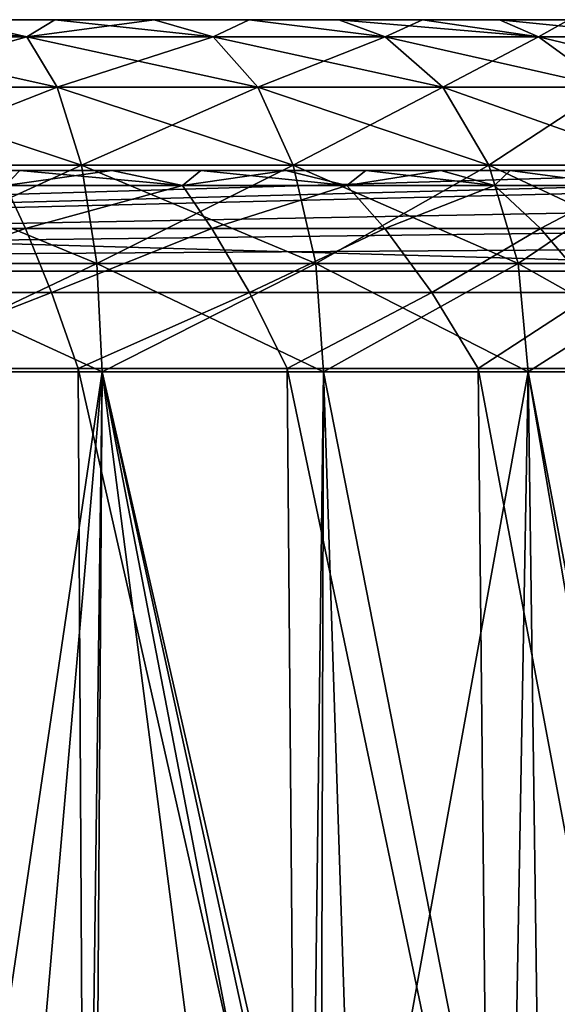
# Model space of a CAD drawing. Header units: millimetres. Extents: x -36.5 to 36.5, y -8.8 to 41.6.
# Tile 426 of 428: x 23.7 to 29, y 31.8 to 41.6. Entities that reach past the tile are written whole.
import ezdxf

# ---------------------------------------------------------------- set-up
doc = ezdxf.new("R2010")
doc.units = ezdxf.units.MM
doc.header["$LTSCALE"] = 65.185185
for name, color, linetype in [('323', 7, 'CONTINUOUS'), ('325', 7, 'CONTINUOUS'), ('328', 7, 'CONTINUOUS'), ('339', 7, 'CONTINUOUS'), ('375', 7, 'CONTINUOUS'), ('377', 7, 'CONTINUOUS'), ('382', 7, 'CONTINUOUS'), ('385', 7, 'CONTINUOUS'), ('396', 7, 'CONTINUOUS')]:
    doc.layers.add(name, color=color, linetype=linetype)

msp = doc.modelspace()

# ---------------------------------------------------------------- linework, layer by layer
at = {"layer": '323', "color": 7, "linetype": 'Continuous'}
for points in [[(24.0256, 41.6, -10.9102), (23.0015, 41.6, -11.2532), (24.0256, 41.6, 10.9102), (24.0256, 41.6, -10.9102)], [(24.0256, 41.6, 10.9102), (23.0015, 41.6, -11.2532), (23.0015, 41.6, 11.2532), (24.0256, 41.6, 10.9102)], [(25.016, 41.6, -10.4728), (24.0256, 41.6, -10.9102), (25.016, 41.6, 10.4728), (25.016, 41.6, -10.4728)], [(25.016, 41.6, 10.4728), (24.0256, 41.6, -10.9102), (24.0256, 41.6, 10.9102), (25.016, 41.6, 10.4728)], [(25.9591, 41.6, -9.9475), (25.016, 41.6, -10.4728), (25.9591, 41.6, 9.9475), (25.9591, 41.6, -9.9475)], [(25.9591, 41.6, 9.9475), (25.016, 41.6, -10.4728), (25.016, 41.6, 10.4728), (25.9591, 41.6, 9.9475)], [(26.8525, 41.6, -9.3353), (25.9591, 41.6, -9.9475), (26.8525, 41.6, 9.3353), (26.8525, 41.6, -9.3353)], [(26.8525, 41.6, 9.3353), (25.9591, 41.6, -9.9475), (25.9591, 41.6, 9.9475), (26.8525, 41.6, 9.3353)], [(27.6828, 41.6, -8.6457), (26.8525, 41.6, -9.3353), (27.6828, 41.6, 8.6457), (27.6828, 41.6, -8.6457)], [(27.6828, 41.6, 8.6457), (26.8525, 41.6, -9.3353), (26.8525, 41.6, 9.3353), (27.6828, 41.6, 8.6457)], [(28.4486, 41.6, -7.8797), (27.6828, 41.6, -8.6457), (28.4486, 41.6, 7.8797), (28.4486, 41.6, -7.8797)], [(28.4486, 41.6, 7.8797), (27.6828, 41.6, -8.6457), (27.6828, 41.6, 8.6457), (28.4486, 41.6, 7.8797)], [(29.1377, 41.6, -7.0493), (28.4486, 41.6, -7.8797), (29.1377, 41.6, 7.0493), (29.1377, 41.6, -7.0493)], [(29.1377, 41.6, 7.0493), (28.4486, 41.6, -7.8797), (28.4486, 41.6, 7.8797), (29.1377, 41.6, 7.0493)]]:
    msp.add_3dface(points, dxfattribs=at)
at = {"layer": '325', "color": 7, "linetype": 'Continuous'}
for points in [[(24.4971, 38.1, -14.4561), (23.0039, 27.9963, -14.8585), (22.1778, 38.1, -15.0129), (24.4971, 38.1, -14.4561)], [(23.01, 25.3734, 14.8572), (24.3534, 26.9177, 14.5019), (22.1778, 38.1, 15.0129), (23.01, 25.3734, 14.8572)], [(22.1778, 38.1, 15.0129), (24.3534, 26.9177, 14.5019), (24.4971, 38.1, 14.4561), (22.1778, 38.1, 15.0129)], [(23.6541, 28.4409, -14.7033), (23.0039, 27.9963, -14.8585), (24.4971, 38.1, -14.4561), (23.6541, 28.4409, -14.7033)], [(24.4358, 28.6, -14.4758), (23.6541, 28.4409, -14.7033), (24.4971, 38.1, -14.4561), (24.4358, 28.6, -14.4758)], [(24.3534, 26.9177, 14.5019), (25.7834, 28.1802, 13.9728), (24.4971, 38.1, 14.4561), (24.3534, 26.9177, 14.5019)], [(26.5788, 28.6, -13.6047), (24.4358, 28.6, -14.4758), (24.4971, 38.1, -14.4561), (26.5788, 28.6, -13.6047)], [(26.7006, 38.1, -13.5433), (26.5788, 28.6, -13.6047), (24.4971, 38.1, -14.4561), (26.7006, 38.1, -13.5433)], [(26.3512, 28.4886, 13.7157), (26.6727, 28.5715, 13.5577), (24.4971, 38.1, 14.4561), (26.3512, 28.4886, 13.7157)], [(24.4971, 38.1, 14.4561), (26.6727, 28.5715, 13.5577), (26.7006, 38.1, 13.5433), (24.4971, 38.1, 14.4561)], [(25.7834, 28.1802, 13.9728), (26.3512, 28.4886, 13.7157), (24.4971, 38.1, 14.4561), (25.7834, 28.1802, 13.9728)], [(28.5649, 28.6, -12.4184), (26.5788, 28.6, -13.6047), (26.7006, 38.1, -13.5433), (28.5649, 28.6, -12.4184)], [(26.6727, 28.5715, 13.5577), (27.0093, 28.6, 13.3816), (26.7006, 38.1, 13.5433), (26.6727, 28.5715, 13.5577)], [(26.7006, 38.1, 13.5433), (27.0093, 28.6, 13.3816), (28.7343, 38.1, 12.2971), (26.7006, 38.1, 13.5433)], [(28.7343, 38.1, -12.2971), (28.5649, 28.6, -12.4184), (26.7006, 38.1, -13.5433), (28.7343, 38.1, -12.2971)], [(27.0093, 28.6, 13.3816), (28.8652, 28.6, 12.2009), (28.7343, 38.1, 12.2971), (27.0093, 28.6, 13.3816)], [(30.3481, 28.6, -10.9443), (28.5649, 28.6, -12.4184), (28.7343, 38.1, -12.2971), (30.3481, 28.6, -10.9443)], [(28.8652, 28.6, 12.2009), (30.5356, 28.6, 10.7604), (28.7343, 38.1, 12.2971), (28.8652, 28.6, 12.2009)], [(28.7343, 38.1, 12.2971), (30.5356, 28.6, 10.7604), (30.548, 38.1, 10.748), (28.7343, 38.1, 12.2971)], [(30.548, 38.1, -10.748), (30.3481, 28.6, -10.9443), (28.7343, 38.1, -12.2971), (30.548, 38.1, -10.748)]]:
    msp.add_3dface(points, dxfattribs=at)
at = {"layer": '328', "color": 7, "linetype": 'Continuous'}
for points in [[(31.4199, 40.1, -1.6355), (31.5166, 40.1, -0.65), (-1.9111, 40.1, -0.65), (31.4199, 40.1, -1.6355)], [(23.6773, 40.1, -11.0755), (24.5953, 40.1, -10.7099), (-1.9111, 40.1, -0.65), (23.6773, 40.1, -11.0755)], [(24.5953, 40.1, -10.7099), (25.4794, 40.1, -10.2687), (-1.9111, 40.1, -0.65), (24.5953, 40.1, -10.7099)], [(25.4794, 40.1, -10.2687), (26.3231, 40.1, -9.7543), (-1.9111, 40.1, -0.65), (25.4794, 40.1, -10.2687)], [(26.3231, 40.1, -9.7543), (27.1207, 40.1, -9.1711), (-1.9111, 40.1, -0.65), (26.3231, 40.1, -9.7543)], [(27.1207, 40.1, -9.1711), (27.8661, 40.1, -8.5225), (-1.9111, 40.1, -0.65), (27.1207, 40.1, -9.1711)], [(27.8661, 40.1, -8.5225), (28.5546, 40.1, -7.814), (-1.9111, 40.1, -0.65), (27.8661, 40.1, -8.5225)], [(28.5546, 40.1, -7.814), (29.1806, 40.1, -7.0498), (-1.9111, 40.1, -0.65), (28.5546, 40.1, -7.814)], [(29.1806, 40.1, -7.0498), (29.7404, 40.1, -6.2361), (-1.9111, 40.1, -0.65), (29.1806, 40.1, -7.0498)], [(29.7404, 40.1, -6.2361), (30.2293, 40.1, -5.3782), (-1.9111, 40.1, -0.65), (29.7404, 40.1, -6.2361)], [(30.2293, 40.1, -5.3782), (30.6447, 40.1, -4.4825), (-1.9111, 40.1, -0.65), (30.2293, 40.1, -5.3782)], [(30.6447, 40.1, -4.4825), (30.9829, 40.1, -3.5551), (-1.9111, 40.1, -0.65), (30.6447, 40.1, -4.4825)], [(30.9829, 40.1, -3.5551), (31.2423, 40.1, -2.6028), (-1.9111, 40.1, -0.65), (30.9829, 40.1, -3.5551)], [(31.2423, 40.1, -2.6028), (31.4199, 40.1, -1.6355), (-1.9111, 40.1, -0.65), (31.2423, 40.1, -2.6028)], [(31.5166, 40.1, 0.65), (2.5981, 40.1, 11.7346), (-1.9111, 40.1, 9.0927), (31.5166, 40.1, 0.65)], [(31.5166, 40.1, 0.65), (-1.9111, 40.1, 9.0927), (-1.9111, 40.1, 0.65), (31.5166, 40.1, 0.65)], [(31.5166, 40.1, 0.65), (19.8, 40.1, 11.7346), (2.5981, 40.1, 11.7346), (31.5166, 40.1, 0.65)], [(31.5166, 40.1, 0.65), (20.7895, 40.1, 11.6926), (19.8, 40.1, 11.7346), (31.5166, 40.1, 0.65)], [(31.5166, 40.1, 0.65), (21.7656, 40.1, 11.5688), (20.7895, 40.1, 11.6926), (31.5166, 40.1, 0.65)], [(31.5166, 40.1, 0.65), (22.7317, 40.1, 11.3622), (21.7656, 40.1, 11.5688), (31.5166, 40.1, 0.65)], [(31.5166, 40.1, 0.65), (23.6773, 40.1, 11.0755), (22.7317, 40.1, 11.3622), (31.5166, 40.1, 0.65)], [(31.5166, 40.1, 0.65), (24.5953, 40.1, 10.7098), (23.6773, 40.1, 11.0755), (31.5166, 40.1, 0.65)], [(31.5166, 40.1, 0.65), (25.4794, 40.1, 10.2686), (24.5953, 40.1, 10.7098), (31.5166, 40.1, 0.65)], [(31.5166, 40.1, 0.65), (26.3231, 40.1, 9.7542), (25.4794, 40.1, 10.2686), (31.5166, 40.1, 0.65)], [(31.5166, 40.1, 0.65), (27.1207, 40.1, 9.1711), (26.3231, 40.1, 9.7542), (31.5166, 40.1, 0.65)], [(31.5166, 40.1, 0.65), (27.8661, 40.1, 8.5225), (27.1207, 40.1, 9.1711), (31.5166, 40.1, 0.65)], [(31.5166, 40.1, 0.65), (28.5546, 40.1, 7.814), (27.8661, 40.1, 8.5225), (31.5166, 40.1, 0.65)], [(31.5166, 40.1, 0.65), (29.1806, 40.1, 7.0498), (28.5546, 40.1, 7.814), (31.5166, 40.1, 0.65)]]:
    msp.add_3dface(points, dxfattribs=at)
at = {"layer": '339', "color": 7, "linetype": 'Continuous'}
for points in [[(21.7995, 41.4287, -12.6242), (23.0015, 41.6, -11.2532), (23.7497, 41.4287, -12.156), (21.7995, 41.4287, -12.6242)], [(23.7497, 41.4287, 12.156), (21.9482, 41.6, 11.5011), (21.7995, 41.4287, 12.6242), (23.7497, 41.4287, 12.156)], [(23.0015, 41.6, 11.2532), (21.9482, 41.6, 11.5011), (23.7497, 41.4287, 12.156), (23.0015, 41.6, 11.2532)], [(23.0015, 41.6, -11.2532), (24.0256, 41.6, -10.9102), (23.7497, 41.4287, -12.156), (23.0015, 41.6, -11.2532)], [(24.0256, 41.6, 10.9102), (23.0015, 41.6, 11.2532), (23.7497, 41.4287, 12.156), (24.0256, 41.6, 10.9102)], [(24.0256, 41.6, -10.9102), (25.016, 41.6, -10.4728), (23.7497, 41.4287, -12.156), (24.0256, 41.6, -10.9102)], [(23.7497, 41.4287, -12.156), (25.016, 41.6, -10.4728), (25.6027, 41.4287, -11.3885), (23.7497, 41.4287, -12.156)], [(25.6027, 41.4287, 11.3885), (24.0256, 41.6, 10.9102), (23.7497, 41.4287, 12.156), (25.6027, 41.4287, 11.3885)], [(25.016, 41.6, 10.4728), (24.0256, 41.6, 10.9102), (25.6027, 41.4287, 11.3885), (25.016, 41.6, 10.4728)], [(25.016, 41.6, -10.4728), (25.9591, 41.6, -9.9475), (25.6027, 41.4287, -11.3885), (25.016, 41.6, -10.4728)], [(25.9591, 41.6, 9.9475), (25.016, 41.6, 10.4728), (25.6027, 41.4287, 11.3885), (25.9591, 41.6, 9.9475)], [(25.6027, 41.4287, -11.3885), (25.9591, 41.6, -9.9475), (27.3128, 41.4287, -10.3405), (25.6027, 41.4287, -11.3885)], [(27.3128, 41.4287, 10.3405), (25.9591, 41.6, 9.9475), (25.6027, 41.4287, 11.3885), (27.3128, 41.4287, 10.3405)], [(25.9591, 41.6, -9.9475), (26.8525, 41.6, -9.3353), (27.3128, 41.4287, -10.3405), (25.9591, 41.6, -9.9475)], [(26.8525, 41.6, 9.3353), (25.9591, 41.6, 9.9475), (27.3128, 41.4287, 10.3405), (26.8525, 41.6, 9.3353)], [(26.8525, 41.6, -9.3353), (27.6828, 41.6, -8.6457), (27.3128, 41.4287, -10.3405), (26.8525, 41.6, -9.3353)], [(27.6828, 41.6, 8.6457), (26.8525, 41.6, 9.3353), (28.8379, 41.4287, 9.0379), (27.6828, 41.6, 8.6457)], [(28.8379, 41.4287, 9.0379), (26.8525, 41.6, 9.3353), (27.3128, 41.4287, 10.3405), (28.8379, 41.4287, 9.0379)], [(27.3128, 41.4287, -10.3405), (27.6828, 41.6, -8.6457), (28.8379, 41.4287, -9.0379), (27.3128, 41.4287, -10.3405)], [(27.6828, 41.6, -8.6457), (28.4486, 41.6, -7.8797), (28.8379, 41.4287, -9.0379), (27.6828, 41.6, -8.6457)], [(28.4486, 41.6, 7.8797), (27.6828, 41.6, 8.6457), (28.8379, 41.4287, 9.0379), (28.4486, 41.6, 7.8797)], [(28.4486, 41.6, -7.8797), (29.1377, 41.6, -7.0493), (28.8379, 41.4287, -9.0379), (28.4486, 41.6, -7.8797)], [(29.1377, 41.6, 7.0493), (28.4486, 41.6, 7.8797), (30.1405, 41.4287, 7.5128), (29.1377, 41.6, 7.0493)], [(30.1405, 41.4287, 7.5128), (28.4486, 41.6, 7.8797), (28.8379, 41.4287, 9.0379), (30.1405, 41.4287, 7.5128)], [(28.8379, 41.4287, -9.0379), (29.1377, 41.6, -7.0493), (30.1405, 41.4287, -7.5128), (28.8379, 41.4287, -9.0379)], [(21.7995, 41.4287, -12.6242), (23.7497, 41.4287, -12.156), (21.9522, 40.9309, -13.5888), (21.7995, 41.4287, -12.6242)], [(23.7497, 41.4287, 12.156), (21.7995, 41.4287, 12.6242), (24.0515, 40.9309, 13.0848), (23.7497, 41.4287, 12.156)], [(24.0515, 40.9309, 13.0848), (21.7995, 41.4287, 12.6242), (21.9522, 40.9309, 13.5888), (24.0515, 40.9309, 13.0848)], [(21.9522, 40.9309, -13.5888), (23.7497, 41.4287, -12.156), (24.0515, 40.9309, -13.0848), (21.9522, 40.9309, -13.5888)], [(23.7497, 41.4287, -12.156), (25.6027, 41.4287, -11.3885), (24.0515, 40.9309, -13.0848), (23.7497, 41.4287, -12.156)], [(25.6027, 41.4287, 11.3885), (23.7497, 41.4287, 12.156), (26.0461, 40.9309, 12.2586), (25.6027, 41.4287, 11.3885)], [(26.0461, 40.9309, 12.2586), (23.7497, 41.4287, 12.156), (24.0515, 40.9309, 13.0848), (26.0461, 40.9309, 12.2586)], [(24.0515, 40.9309, -13.0848), (25.6027, 41.4287, -11.3885), (26.0461, 40.9309, -12.2586), (24.0515, 40.9309, -13.0848)], [(25.6027, 41.4287, -11.3885), (27.3128, 41.4287, -10.3405), (26.0461, 40.9309, -12.2586), (25.6027, 41.4287, -11.3885)], [(27.3128, 41.4287, 10.3405), (25.6027, 41.4287, 11.3885), (27.8868, 40.9309, 11.1306), (27.3128, 41.4287, 10.3405)], [(27.8868, 40.9309, 11.1306), (25.6027, 41.4287, 11.3885), (26.0461, 40.9309, 12.2586), (27.8868, 40.9309, 11.1306)], [(26.0461, 40.9309, -12.2586), (27.3128, 41.4287, -10.3405), (27.8868, 40.9309, -11.1306), (26.0461, 40.9309, -12.2586)], [(27.3128, 41.4287, -10.3405), (28.8379, 41.4287, -9.0379), (27.8868, 40.9309, -11.1306), (27.3128, 41.4287, -10.3405)], [(28.8379, 41.4287, 9.0379), (27.3128, 41.4287, 10.3405), (29.5285, 40.9309, 9.7285), (28.8379, 41.4287, 9.0379)], [(29.5285, 40.9309, 9.7285), (27.3128, 41.4287, 10.3405), (27.8868, 40.9309, 11.1306), (29.5285, 40.9309, 9.7285)], [(27.8868, 40.9309, -11.1306), (28.8379, 41.4287, -9.0379), (29.5285, 40.9309, -9.7285), (27.8868, 40.9309, -11.1306)], [(28.8379, 41.4287, -9.0379), (30.1405, 41.4287, -7.5128), (29.5285, 40.9309, -9.7285), (28.8379, 41.4287, -9.0379)], [(30.1405, 41.4287, 7.5128), (28.8379, 41.4287, 9.0379), (30.9306, 40.9309, 8.0868), (30.1405, 41.4287, 7.5128)], [(30.9306, 40.9309, 8.0868), (28.8379, 41.4287, 9.0379), (29.5285, 40.9309, 9.7285), (30.9306, 40.9309, 8.0868)], [(21.9522, 40.9309, -13.5888), (24.0515, 40.9309, -13.0848), (22.0734, 40.1555, -14.3539), (21.9522, 40.9309, -13.5888)], [(24.0515, 40.9309, 13.0848), (21.9522, 40.9309, 13.5888), (24.2909, 40.1555, 13.8216), (24.0515, 40.9309, 13.0848)], [(24.2909, 40.1555, 13.8216), (21.9522, 40.9309, 13.5888), (22.0734, 40.1555, 14.3539), (24.2909, 40.1555, 13.8216)], [(22.0734, 40.1555, -14.3539), (24.0515, 40.9309, -13.0848), (24.2909, 40.1555, -13.8216), (22.0734, 40.1555, -14.3539)], [(24.0515, 40.9309, -13.0848), (26.0461, 40.9309, -12.2586), (24.2909, 40.1555, -13.8216), (24.0515, 40.9309, -13.0848)], [(26.0461, 40.9309, 12.2586), (24.0515, 40.9309, 13.0848), (26.3978, 40.1555, 12.9489), (26.0461, 40.9309, 12.2586)], [(26.3978, 40.1555, 12.9489), (24.0515, 40.9309, 13.0848), (24.2909, 40.1555, 13.8216), (26.3978, 40.1555, 12.9489)], [(24.2909, 40.1555, -13.8216), (26.0461, 40.9309, -12.2586), (26.3978, 40.1555, -12.9489), (24.2909, 40.1555, -13.8216)], [(26.0461, 40.9309, -12.2586), (27.8868, 40.9309, -11.1306), (26.3978, 40.1555, -12.9489), (26.0461, 40.9309, -12.2586)], [(27.8868, 40.9309, 11.1306), (26.0461, 40.9309, 12.2586), (28.3422, 40.1555, 11.7573), (27.8868, 40.9309, 11.1306)], [(28.3422, 40.1555, 11.7573), (26.0461, 40.9309, 12.2586), (26.3978, 40.1555, 12.9489), (28.3422, 40.1555, 11.7573)], [(26.3978, 40.1555, -12.9489), (27.8868, 40.9309, -11.1306), (28.3422, 40.1555, -11.7573), (26.3978, 40.1555, -12.9489)], [(27.8868, 40.9309, -11.1306), (29.5285, 40.9309, -9.7285), (28.3422, 40.1555, -11.7573), (27.8868, 40.9309, -11.1306)], [(29.5285, 40.9309, 9.7285), (27.8868, 40.9309, 11.1306), (30.0763, 40.1555, 10.2763), (29.5285, 40.9309, 9.7285)], [(30.0763, 40.1555, 10.2763), (27.8868, 40.9309, 11.1306), (28.3422, 40.1555, 11.7573), (30.0763, 40.1555, 10.2763)], [(28.3422, 40.1555, -11.7573), (29.5285, 40.9309, -9.7285), (30.0763, 40.1555, -10.2763), (28.3422, 40.1555, -11.7573)], [(22.0734, 40.1555, -14.3539), (24.2909, 40.1555, -13.8216), (22.1512, 39.1784, -14.8447), (22.0734, 40.1555, -14.3539)], [(24.2909, 40.1555, 13.8216), (22.0734, 40.1555, 14.3539), (24.4444, 39.1784, 14.2941), (24.2909, 40.1555, 13.8216)], [(24.4444, 39.1784, 14.2941), (22.0734, 40.1555, 14.3539), (22.1512, 39.1784, 14.8447), (24.4444, 39.1784, 14.2941)], [(22.1512, 39.1784, -14.8447), (24.2909, 40.1555, -13.8216), (24.4444, 39.1784, -14.2941), (22.1512, 39.1784, -14.8447)], [(24.2909, 40.1555, -13.8216), (26.3978, 40.1555, -12.9489), (24.4444, 39.1784, -14.2941), (24.2909, 40.1555, -13.8216)], [(26.3978, 40.1555, 12.9489), (24.2909, 40.1555, 13.8216), (26.6233, 39.1784, 13.3916), (26.3978, 40.1555, 12.9489)], [(26.6233, 39.1784, 13.3916), (24.2909, 40.1555, 13.8216), (24.4444, 39.1784, 14.2941), (26.6233, 39.1784, 13.3916)], [(24.4444, 39.1784, -14.2941), (26.3978, 40.1555, -12.9489), (26.6233, 39.1784, -13.3916), (24.4444, 39.1784, -14.2941)], [(26.3978, 40.1555, -12.9489), (28.3422, 40.1555, -11.7573), (26.6233, 39.1784, -13.3916), (26.3978, 40.1555, -12.9489)], [(28.3422, 40.1555, 11.7573), (26.3978, 40.1555, 12.9489), (28.6342, 39.1784, 12.1593), (28.3422, 40.1555, 11.7573)], [(28.6342, 39.1784, 12.1593), (26.3978, 40.1555, 12.9489), (26.6233, 39.1784, 13.3916), (28.6342, 39.1784, 12.1593)], [(26.6233, 39.1784, -13.3916), (28.3422, 40.1555, -11.7573), (28.6342, 39.1784, -12.1593), (26.6233, 39.1784, -13.3916)], [(28.3422, 40.1555, -11.7573), (30.0763, 40.1555, -10.2763), (28.6342, 39.1784, -12.1593), (28.3422, 40.1555, -11.7573)], [(30.0763, 40.1555, 10.2763), (28.3422, 40.1555, 11.7573), (30.4276, 39.1784, 10.6276), (30.0763, 40.1555, 10.2763)], [(30.4276, 39.1784, 10.6276), (28.3422, 40.1555, 11.7573), (28.6342, 39.1784, 12.1593), (30.4276, 39.1784, 10.6276)], [(28.6342, 39.1784, -12.1593), (30.0763, 40.1555, -10.2763), (30.4276, 39.1784, -10.6276), (28.6342, 39.1784, -12.1593)], [(22.1778, 38.1, 15.0129), (24.4971, 38.1, 14.4561), (22.1512, 39.1784, 14.8447), (22.1778, 38.1, 15.0129)], [(24.4971, 38.1, 14.4561), (24.4444, 39.1784, 14.2941), (22.1512, 39.1784, 14.8447), (24.4971, 38.1, 14.4561)], [(22.1778, 38.1, -15.0129), (22.1512, 39.1784, -14.8447), (24.4444, 39.1784, -14.2941), (22.1778, 38.1, -15.0129)], [(24.4971, 38.1, -14.4561), (22.1778, 38.1, -15.0129), (24.4444, 39.1784, -14.2941), (24.4971, 38.1, -14.4561)], [(24.4971, 38.1, 14.4561), (26.7006, 38.1, 13.5433), (24.4444, 39.1784, 14.2941), (24.4971, 38.1, 14.4561)], [(26.7006, 38.1, 13.5433), (26.6233, 39.1784, 13.3916), (24.4444, 39.1784, 14.2941), (26.7006, 38.1, 13.5433)], [(24.4971, 38.1, -14.4561), (24.4444, 39.1784, -14.2941), (26.6233, 39.1784, -13.3916), (24.4971, 38.1, -14.4561)], [(26.7006, 38.1, -13.5433), (24.4971, 38.1, -14.4561), (26.6233, 39.1784, -13.3916), (26.7006, 38.1, -13.5433)], [(26.7006, 38.1, 13.5433), (28.7343, 38.1, 12.2971), (26.6233, 39.1784, 13.3916), (26.7006, 38.1, 13.5433)], [(28.7343, 38.1, 12.2971), (28.6342, 39.1784, 12.1593), (26.6233, 39.1784, 13.3916), (28.7343, 38.1, 12.2971)], [(26.7006, 38.1, -13.5433), (26.6233, 39.1784, -13.3916), (28.6342, 39.1784, -12.1593), (26.7006, 38.1, -13.5433)], [(28.7343, 38.1, -12.2971), (26.7006, 38.1, -13.5433), (28.6342, 39.1784, -12.1593), (28.7343, 38.1, -12.2971)], [(28.7343, 38.1, 12.2971), (30.548, 38.1, 10.748), (28.6342, 39.1784, 12.1593), (28.7343, 38.1, 12.2971)], [(30.548, 38.1, 10.748), (30.4276, 39.1784, 10.6276), (28.6342, 39.1784, 12.1593), (30.548, 38.1, 10.748)], [(28.7343, 38.1, -12.2971), (28.6342, 39.1784, -12.1593), (30.4276, 39.1784, -10.6276), (28.7343, 38.1, -12.2971)], [(30.548, 38.1, -10.748), (28.7343, 38.1, -12.2971), (30.4276, 39.1784, -10.6276), (30.548, 38.1, -10.748)]]:
    msp.add_3dface(points, dxfattribs=at)
at = {"layer": '375', "color": 7, "linetype": 'Continuous'}
for points in [[(31.5166, 40.1, -0.65), (32.1084, 40.0103, -0.65), (-1.9111, 39.1, -0.65), (31.5166, 40.1, -0.65)], [(-1.9111, 40.1, -0.65), (31.5166, 40.1, -0.65), (-1.9111, 39.1, -0.65), (-1.9111, 40.1, -0.65)], [(32.1084, 40.0103, -0.65), (32.2754, 39.9506, -0.65), (-1.9111, 39.1, -0.65), (32.1084, 40.0103, -0.65)], [(32.2754, 39.9506, -0.65), (32.6563, 39.7443, -0.65), (-1.9111, 39.1, -0.65), (32.2754, 39.9506, -0.65)], [(32.6563, 39.7443, -0.65), (32.9211, 39.5262, -0.65), (-1.9111, 39.1, -0.65), (32.6563, 39.7443, -0.65)], [(32.9211, 39.5262, -0.65), (33.0889, 39.3387, -0.65), (-1.9111, 39.1, -0.65), (32.9211, 39.5262, -0.65)], [(-1.9111, 39.1, -0.65), (33.0889, 39.3387, -0.65), (33.0889, 39.1, -0.65), (-1.9111, 39.1, -0.65)]]:
    msp.add_3dface(points, dxfattribs=at)
at = {"layer": '377', "color": 7, "linetype": 'Continuous'}
for points in [[(31.5166, 40.1, 0.65), (-1.9111, 40.1, 0.65), (33.0889, 39.1, 0.65), (31.5166, 40.1, 0.65)], [(-1.9111, 40.1, 0.65), (-1.9111, 39.1, 0.65), (33.0889, 39.1, 0.65), (-1.9111, 40.1, 0.65)]]:
    msp.add_3dface(points, dxfattribs=at)
at = {"layer": '382', "color": 7, "linetype": 'Continuous'}
for points in [[(22.088, 28.6, -13.7111), (24.3136, 28.6, -13.1476), (22.0606, 38.1349, -13.547), (22.088, 28.6, -13.7111)], [(22.0606, 38.1349, -13.547), (24.3136, 28.6, -13.1476), (24.2595, 38.1349, -12.9901), (22.0606, 38.1349, -13.547)], [(24.3133, 28.6, 13.1476), (22.0877, 28.6, 13.7112), (22.0606, 38.1349, 13.547), (24.3133, 28.6, 13.1476)], [(24.2595, 38.1349, 12.9901), (24.3133, 28.6, 13.1476), (22.0606, 38.1349, 13.547), (24.2595, 38.1349, 12.9901)], [(24.3136, 28.6, -13.1476), (26.416, 28.6, -12.2253), (24.2595, 38.1349, -12.9901), (24.3136, 28.6, -13.1476)], [(24.2595, 38.1349, -12.9901), (26.416, 28.6, -12.2253), (26.3368, 38.1349, -12.079), (24.2595, 38.1349, -12.9901)], [(26.4158, 28.6, 12.2254), (24.3133, 28.6, 13.1476), (24.2595, 38.1349, 12.9901), (26.4158, 28.6, 12.2254)], [(26.3368, 38.1349, 12.079), (26.4158, 28.6, 12.2254), (24.2595, 38.1349, 12.9901), (26.3368, 38.1349, 12.079)], [(26.416, 28.6, -12.2253), (28.338, 28.6, -10.9696), (26.3368, 38.1349, -12.079), (26.416, 28.6, -12.2253)], [(26.3368, 38.1349, -12.079), (28.338, 28.6, -10.9696), (28.2358, 38.1349, -10.8383), (26.3368, 38.1349, -12.079)], [(28.3379, 28.6, 10.9697), (26.4158, 28.6, 12.2254), (26.3368, 38.1349, 12.079), (28.3379, 28.6, 10.9697)], [(28.2358, 38.1349, 10.8383), (28.3379, 28.6, 10.9697), (26.3368, 38.1349, 12.079), (28.2358, 38.1349, 10.8383)], [(28.338, 28.6, -10.9696), (30.0271, 28.6, -9.4147), (28.2358, 38.1349, -10.8383), (28.338, 28.6, -10.9696)], [(28.2358, 38.1349, -10.8383), (30.0271, 28.6, -9.4147), (29.9046, 38.1349, -9.302), (28.2358, 38.1349, -10.8383)], [(30.027, 28.6, 9.4148), (28.3379, 28.6, 10.9697), (28.2358, 38.1349, 10.8383), (30.027, 28.6, 9.4148)], [(29.9046, 38.1349, 9.302), (30.027, 28.6, 9.4148), (28.2358, 38.1349, 10.8383), (29.9046, 38.1349, 9.302)]]:
    msp.add_3dface(points, dxfattribs=at)
at = {"layer": '385', "color": 7, "linetype": 'Continuous'}
for points in [[(23.6773, 40.1, 11.0755), (23.5362, 39.9511, 11.9201), (22.7317, 40.1, 11.3622), (23.6773, 40.1, 11.0755)], [(23.5362, 39.9511, -11.9201), (25.2965, 39.9511, -11.2177), (23.6773, 40.1, -11.0755), (23.5362, 39.9511, -11.9201)], [(25.2965, 39.9511, 11.2177), (23.5362, 39.9511, 11.9201), (24.5953, 40.1, 10.7098), (25.2965, 39.9511, 11.2177)], [(24.5953, 40.1, 10.7098), (23.5362, 39.9511, 11.9201), (23.6773, 40.1, 11.0755), (24.5953, 40.1, 10.7098)], [(23.6773, 40.1, -11.0755), (25.2965, 39.9511, -11.2177), (24.5953, 40.1, -10.7099), (23.6773, 40.1, -11.0755)], [(24.5953, 40.1, -10.7099), (25.2965, 39.9511, -11.2177), (25.4794, 40.1, -10.2687), (24.5953, 40.1, -10.7099)], [(25.4794, 40.1, 10.2686), (25.2965, 39.9511, 11.2177), (24.5953, 40.1, 10.7098), (25.4794, 40.1, 10.2686)], [(25.2965, 39.9511, -11.2177), (26.9303, 39.9511, -10.257), (25.4794, 40.1, -10.2687), (25.2965, 39.9511, -11.2177)], [(26.9303, 39.9511, 10.257), (25.2965, 39.9511, 11.2177), (26.3231, 40.1, 9.7542), (26.9303, 39.9511, 10.257)], [(26.3231, 40.1, 9.7542), (25.2965, 39.9511, 11.2177), (25.4794, 40.1, 10.2686), (26.3231, 40.1, 9.7542)], [(25.4794, 40.1, -10.2687), (26.9303, 39.9511, -10.257), (26.3231, 40.1, -9.7543), (25.4794, 40.1, -10.2687)], [(26.3231, 40.1, -9.7543), (26.9303, 39.9511, -10.257), (27.1207, 40.1, -9.1711), (26.3231, 40.1, -9.7543)], [(27.1207, 40.1, 9.1711), (26.9303, 39.9511, 10.257), (26.3231, 40.1, 9.7542), (27.1207, 40.1, 9.1711)], [(26.9303, 39.9511, -10.257), (28.4, 39.9511, -9.0602), (27.1207, 40.1, -9.1711), (26.9303, 39.9511, -10.257)], [(28.4, 39.9511, 9.0602), (26.9303, 39.9511, 10.257), (27.8661, 40.1, 8.5225), (28.4, 39.9511, 9.0602)], [(27.8661, 40.1, 8.5225), (26.9303, 39.9511, 10.257), (27.1207, 40.1, 9.1711), (27.8661, 40.1, 8.5225)], [(27.1207, 40.1, -9.1711), (28.4, 39.9511, -9.0602), (27.8661, 40.1, -8.5225), (27.1207, 40.1, -9.1711)], [(27.8661, 40.1, -8.5225), (28.4, 39.9511, -9.0602), (28.5546, 40.1, -7.814), (27.8661, 40.1, -8.5225)], [(28.5546, 40.1, 7.814), (28.4, 39.9511, 9.0602), (27.8661, 40.1, 8.5225), (28.5546, 40.1, 7.814)], [(28.4, 39.9511, -9.0602), (29.6717, 39.9511, -7.6549), (28.5546, 40.1, -7.814), (28.4, 39.9511, -9.0602)], [(29.6717, 39.9511, 7.6549), (28.4, 39.9511, 9.0602), (28.5546, 40.1, 7.814), (29.6717, 39.9511, 7.6549)], [(28.5546, 40.1, -7.814), (29.6717, 39.9511, -7.6549), (29.1806, 40.1, -7.0498), (28.5546, 40.1, -7.814)], [(29.1806, 40.1, 7.0498), (29.6717, 39.9511, 7.6549), (28.5546, 40.1, 7.814), (29.1806, 40.1, 7.0498)], [(23.7355, 39.526, -12.5336), (23.5362, 39.9511, -11.9201), (21.7907, 39.526, -12.9853), (23.7355, 39.526, -12.5336)], [(23.7355, 39.526, 12.5336), (21.7907, 39.526, 12.9853), (23.5362, 39.9511, 11.9201), (23.7355, 39.526, 12.5336)], [(25.2965, 39.9511, -11.2177), (23.5362, 39.9511, -11.9201), (23.7355, 39.526, -12.5336), (25.2965, 39.9511, -11.2177)], [(25.2965, 39.9511, 11.2177), (23.7355, 39.526, 12.5336), (23.5362, 39.9511, 11.9201), (25.2965, 39.9511, 11.2177)], [(25.5893, 39.526, -11.7925), (25.2965, 39.9511, -11.2177), (23.7355, 39.526, -12.5336), (25.5893, 39.526, -11.7925)], [(25.5893, 39.526, 11.7925), (23.7355, 39.526, 12.5336), (25.2965, 39.9511, 11.2177), (25.5893, 39.526, 11.7925)], [(26.9303, 39.9511, -10.257), (25.2965, 39.9511, -11.2177), (25.5893, 39.526, -11.7925), (26.9303, 39.9511, -10.257)], [(26.9303, 39.9511, 10.257), (25.5893, 39.526, 11.7925), (25.2965, 39.9511, 11.2177), (26.9303, 39.9511, 10.257)], [(27.3095, 39.526, -10.779), (26.9303, 39.9511, -10.257), (25.5893, 39.526, -11.7925), (27.3095, 39.526, -10.779)], [(27.3095, 39.526, 10.779), (25.5893, 39.526, 11.7925), (26.9303, 39.9511, 10.257), (27.3095, 39.526, 10.779)], [(28.4, 39.9511, -9.0602), (26.9303, 39.9511, -10.257), (27.3095, 39.526, -10.779), (28.4, 39.9511, -9.0602)], [(28.4, 39.9511, 9.0602), (27.3095, 39.526, 10.779), (26.9303, 39.9511, 10.257), (28.4, 39.9511, 9.0602)], [(28.8562, 39.526, -9.5166), (28.4, 39.9511, -9.0602), (27.3095, 39.526, -10.779), (28.8562, 39.526, -9.5166)], [(28.8562, 39.526, 9.5166), (27.3095, 39.526, 10.779), (28.4, 39.9511, 9.0602), (28.8562, 39.526, 9.5166)], [(29.6717, 39.9511, -7.6549), (28.4, 39.9511, -9.0602), (28.8562, 39.526, -9.5166), (29.6717, 39.9511, -7.6549)], [(29.6717, 39.9511, 7.6549), (28.8562, 39.526, 9.5166), (28.4, 39.9511, 9.0602), (29.6717, 39.9511, 7.6549)], [(30.1937, 39.526, -8.0344), (29.6717, 39.9511, -7.6549), (28.8562, 39.526, -9.5166), (30.1937, 39.526, -8.0344)], [(30.1937, 39.526, 8.0343), (28.8562, 39.526, 9.5166), (29.6717, 39.9511, 7.6549), (30.1937, 39.526, 8.0343)], [(23.7355, 39.526, -12.5336), (21.7907, 39.526, -12.9853), (21.9233, 38.8881, -13.4057), (23.7355, 39.526, -12.5336)], [(21.7907, 39.526, 12.9853), (23.7355, 39.526, 12.5336), (21.9233, 38.8881, 13.4057), (21.7907, 39.526, 12.9853)], [(23.9942, 38.8881, -12.9085), (23.7355, 39.526, -12.5336), (21.9233, 38.8881, -13.4057), (23.9942, 38.8881, -12.9085)], [(21.9233, 38.8881, 13.4057), (23.7355, 39.526, 12.5336), (23.9942, 38.8881, 12.9085), (21.9233, 38.8881, 13.4057)], [(25.5893, 39.526, -11.7925), (23.7355, 39.526, -12.5336), (23.9942, 38.8881, -12.9085), (25.5893, 39.526, -11.7925)], [(23.7355, 39.526, 12.5336), (25.5893, 39.526, 11.7925), (23.9942, 38.8881, 12.9085), (23.7355, 39.526, 12.5336)], [(25.9619, 38.8881, -12.0935), (25.5893, 39.526, -11.7925), (23.9942, 38.8881, -12.9085), (25.9619, 38.8881, -12.0935)], [(23.9942, 38.8881, 12.9085), (25.5893, 39.526, 11.7925), (25.9619, 38.8881, 12.0935), (23.9942, 38.8881, 12.9085)], [(27.3095, 39.526, -10.779), (25.5893, 39.526, -11.7925), (25.9619, 38.8881, -12.0935), (27.3095, 39.526, -10.779)], [(25.5893, 39.526, 11.7925), (27.3095, 39.526, 10.779), (25.9619, 38.8881, 12.0935), (25.5893, 39.526, 11.7925)], [(27.7779, 38.8881, -10.9806), (27.3095, 39.526, -10.779), (25.9619, 38.8881, -12.0935), (27.7779, 38.8881, -10.9806)], [(25.9619, 38.8881, 12.0935), (27.3095, 39.526, 10.779), (27.7779, 38.8881, 10.9806), (25.9619, 38.8881, 12.0935)], [(28.8562, 39.526, -9.5166), (27.3095, 39.526, -10.779), (27.7779, 38.8881, -10.9806), (28.8562, 39.526, -9.5166)], [(27.3095, 39.526, 10.779), (28.8562, 39.526, 9.5166), (27.7779, 38.8881, 10.9806), (27.3095, 39.526, 10.779)], [(29.3974, 38.8881, -9.5974), (28.8562, 39.526, -9.5166), (27.7779, 38.8881, -10.9806), (29.3974, 38.8881, -9.5974)], [(27.7779, 38.8881, 10.9806), (28.8562, 39.526, 9.5166), (29.3974, 38.8881, 9.5974), (27.7779, 38.8881, 10.9806)], [(30.1937, 39.526, -8.0344), (28.8562, 39.526, -9.5166), (29.3974, 38.8881, -9.5974), (30.1937, 39.526, -8.0344)], [(28.8562, 39.526, 9.5166), (30.1937, 39.526, 8.0343), (29.3974, 38.8881, 9.5974), (28.8562, 39.526, 9.5166)], [(22.0606, 38.1349, -13.547), (23.9942, 38.8881, -12.9085), (21.9233, 38.8881, -13.4057), (22.0606, 38.1349, -13.547)], [(22.0606, 38.1349, 13.547), (21.9233, 38.8881, 13.4057), (23.9942, 38.8881, 12.9085), (22.0606, 38.1349, 13.547)], [(22.0606, 38.1349, -13.547), (24.2595, 38.1349, -12.9901), (23.9942, 38.8881, -12.9085), (22.0606, 38.1349, -13.547)], [(24.2595, 38.1349, 12.9901), (22.0606, 38.1349, 13.547), (23.9942, 38.8881, 12.9085), (24.2595, 38.1349, 12.9901)], [(24.2595, 38.1349, -12.9901), (25.9619, 38.8881, -12.0935), (23.9942, 38.8881, -12.9085), (24.2595, 38.1349, -12.9901)], [(24.2595, 38.1349, 12.9901), (23.9942, 38.8881, 12.9085), (25.9619, 38.8881, 12.0935), (24.2595, 38.1349, 12.9901)], [(24.2595, 38.1349, -12.9901), (26.3368, 38.1349, -12.079), (25.9619, 38.8881, -12.0935), (24.2595, 38.1349, -12.9901)], [(26.3368, 38.1349, 12.079), (24.2595, 38.1349, 12.9901), (25.9619, 38.8881, 12.0935), (26.3368, 38.1349, 12.079)], [(26.3368, 38.1349, -12.079), (27.7779, 38.8881, -10.9806), (25.9619, 38.8881, -12.0935), (26.3368, 38.1349, -12.079)], [(26.3368, 38.1349, 12.079), (25.9619, 38.8881, 12.0935), (27.7779, 38.8881, 10.9806), (26.3368, 38.1349, 12.079)], [(26.3368, 38.1349, -12.079), (28.2358, 38.1349, -10.8383), (27.7779, 38.8881, -10.9806), (26.3368, 38.1349, -12.079)], [(28.2358, 38.1349, 10.8383), (26.3368, 38.1349, 12.079), (27.7779, 38.8881, 10.9806), (28.2358, 38.1349, 10.8383)], [(28.2358, 38.1349, -10.8383), (29.3974, 38.8881, -9.5974), (27.7779, 38.8881, -10.9806), (28.2358, 38.1349, -10.8383)], [(28.2358, 38.1349, 10.8383), (27.7779, 38.8881, 10.9806), (29.3974, 38.8881, 9.5974), (28.2358, 38.1349, 10.8383)], [(28.2358, 38.1349, -10.8383), (29.9046, 38.1349, -9.302), (29.3974, 38.8881, -9.5974), (28.2358, 38.1349, -10.8383)], [(29.9046, 38.1349, 9.302), (28.2358, 38.1349, 10.8383), (29.3974, 38.8881, 9.5974), (29.9046, 38.1349, 9.302)]]:
    msp.add_3dface(points, dxfattribs=at)
at = {"layer": '396', "color": 7, "linetype": 'Continuous'}
for points in [[(-1.9111, 39.1, 0.65), (-1.9111, 39.1, -0.65), (33.0889, 39.1, -0.65), (-1.9111, 39.1, 0.65)], [(33.0889, 39.1, 0.65), (-1.9111, 39.1, 0.65), (33.0889, 39.1, -0.65), (33.0889, 39.1, 0.65)]]:
    msp.add_3dface(points, dxfattribs=at)

doc.saveas('drawing.dxf')
